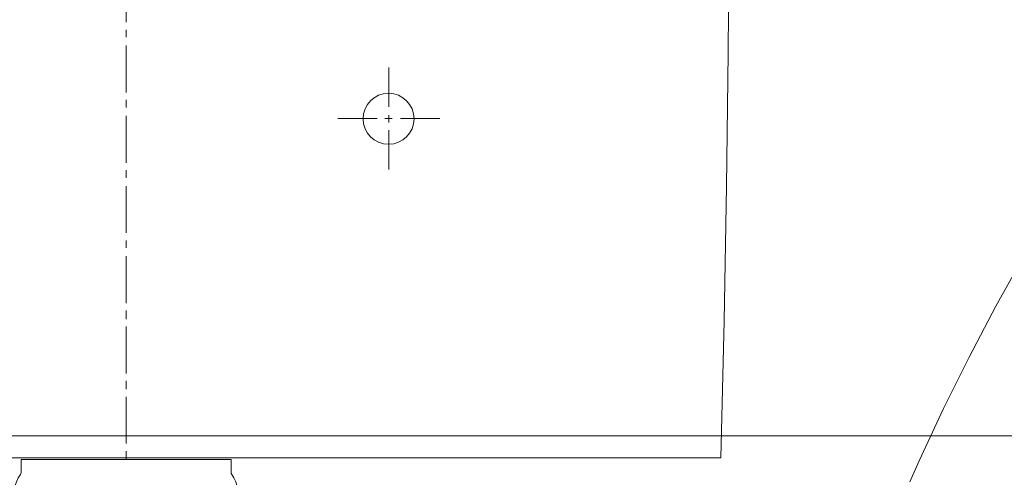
# Model space of a CAD drawing. Header units: millimetres. Extents: x 23192 to 177760, y -399809 to -79279.
# Tile 265 of 656: x 59462 to 59491, y -194621 to -194607. Entities that reach past the tile are written whole.
import ezdxf

# ---------------------------------------------------------------- set-up
doc = ezdxf.new("R2010")
doc.units = ezdxf.units.MM
doc.linetypes.add('HIDDEN2', pattern=[4.7625, 3.175, -1.5875])
doc.layers.get('0').update_dxf_attribs({"lineweight": 0})
doc.layers.add('!! 2_WYBURZENIA DO REMONTU', color=7, linetype='Continuous', lineweight=0, true_color=0x4d4d4d, plot=False)
doc.layers.add('!! 2_wypos-sanitarne', color=240, linetype='Continuous', lineweight=9)
doc.layers.add('!!_@ wypos sanit nd', color=7, linetype='Continuous', lineweight=0, plot=False)
doc.layers.add('Powierzchnia', color=140, linetype='Continuous', lineweight=5, plot=False)

# ---------------------------------------------------------------- blocks, each defined once
blk = doc.blocks.new('A$Cff2eaf8b')
blk.add_lwpolyline([(-0.04, -0.0685), (-0.03255, -0.0685, 0.236962), (-0.03118, -0.07775, -0.154353), (-0.031, -0.07832), (-0.031, -0.08218), (0.031, -0.08218), (0.031, -0.07832, -0.154353), (0.03118, -0.07775, 0.236962), (0.03255, -0.0685), (0.04, -0.0685)], format="xyb")
blk = doc.blocks.new('A$C6ce7c513')
at = {"lineweight": 0}
for points in [[(0, 0), (0, -0.00246)], [(-0.17548, -0.00049), (-0.17646, -0.04094), (-0.1772, -0.08064), (-0.1777, -0.11986), (-0.17794, -0.15833)], [(-0.17548, -0.00049), (0.17547, -0.00049)], [(0, -0.00469), (0, -0.0185)], [(0, -0.02072), (0, -0.02318)], [(0, -0.0254), (0, -0.03921)], [(0, -0.04143), (0, -0.0439)], [(0, -0.04612), (0, -0.05993)], [(0, -0.0624), (0, -0.06461)], [(0, -0.06683), (0, -0.08064)], [(0, -0.08311), (0, -0.08533)], [(-0.07757, -0.08557), (-0.07757, -0.09717)], [(0, -0.08755), (0, -0.10136)], [(-0.08102, -0.10062), (-0.09261, -0.10062)], [(-0.07633, -0.10062), (-0.07855, -0.10062)], [(-0.07757, -0.09939), (-0.07757, -0.1016)], [(-0.06252, -0.10062), (-0.07411, -0.10062)], [(-0.07757, -0.10408), (-0.07757, -0.11567)], [(0, -0.10383), (0, -0.10605)], [(0, -0.10827), (0, -0.12208)], [(0, -0.12455), (0, -0.12677)], [(0, -0.12898), (0, -0.14304)]]:
    blk.add_lwpolyline(points, dxfattribs=at)
blk.add_circle((-0.07744, -0.1005), 0.00752, dxfattribs=at)

msp = doc.modelspace()

# ---------------------------------------------------------------- linework, layer by layer
at = {"layer": '!! 2_WYBURZENIA DO REMONTU', "linetype": 'HIDDEN2', "ltscale": 3}
msp.add_arc((59552.56735, -194649.12813), 70, 90, 180, dxfattribs=at)
at = {"layer": 'Powierzchnia'}
msp.add_lwpolyline([(59317.56735, -194619.5883), (59520.56735, -194619.5883), (59520.56735, -194556.5883), (59629.56735, -194556.5883), (59629.56735, -194351.5883), (59317.56735, -194351.5883)], close=True, dxfattribs=at)

# ---------------------------------------------------------------- block references
at = {"layer": '!! 2_wypos-sanitarne', "xscale": 100, "yscale": 100, "zscale": 100, "rotation": 180}
msp.add_blockref('A$C6ce7c513', (59465.34499, -194620.27968), dxfattribs=at)
at = {"layer": '!!_@ wypos sanit nd', "xscale": 100, "yscale": 100, "zscale": 100, "rotation": 180}
msp.add_blockref('A$Cff2eaf8b', (59465.34499, -194628.49768), dxfattribs=at)

doc.saveas('drawing.dxf')
